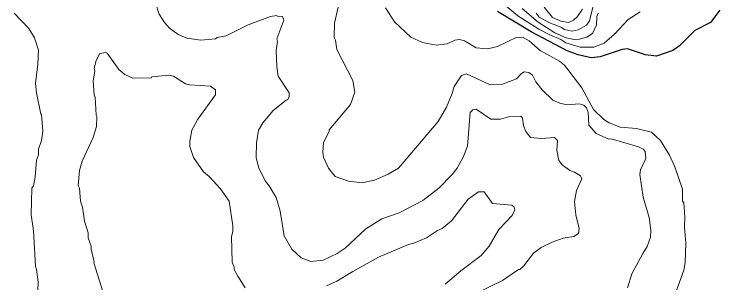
# Model space of a CAD drawing. Extents: x 265.7 to 292.1, y 7676.2 to 7704.2.
# Drawn here: x 267.113 to 269.573, y 7695.635 to 7696.571 of the extents above; entities that cross this region are included whole.
import ezdxf

# ---------------------------------------------------------------- set-up
doc = ezdxf.new("R2010")
doc.units = 0
doc.header["$LTSCALE"] = 0.032
doc.layers.add('1', color=7, linetype='Continuous', lineweight=25)
doc.layers.add('2', color=7, linetype='Continuous', lineweight=13)

msp = doc.modelspace()

# ---------------------------------------------------------------- linework, layer by layer
at = {"layer": '1'}
msp.add_lwpolyline([(269.573, 7696.585), (269.5403, 7696.5411), (269.4861, 7696.5131), (269.4318, 7696.4605), (269.4094, 7696.4437), (269.352, 7696.4238), (269.3137, 7696.4285), (269.2515, 7696.4493), (269.2323, 7696.4477), (269.1557, 7696.4214), (269.1238, 7696.419), (269.0791, 7696.4285), (269.0408, 7696.4429), (268.9147, 7696.5091), (268.7974, 7696.5802)], dxfattribs=at)
at = {"layer": '2'}
for points in [[(267.6052, 7696.6105), (267.6188, 7696.5706), (267.6372, 7696.5419), (267.6547, 7696.5219), (267.6842, 7696.4996), (267.7146, 7696.4868), (267.7641, 7696.4796), (267.8151, 7696.4844), (267.8207, 7696.4892), (267.8518, 7696.4956), (267.9284, 7696.5331), (268.0066, 7696.5626), (268.029, 7696.5658), (268.0298, 7696.5634), (268.0481, 7696.5618), (268.0529, 7696.5498), (268.029, 7696.4844), (268.0306, 7696.4748), (268.0266, 7696.4429), (268.029, 7696.3887), (268.0338, 7696.3551), (268.0721, 7696.2969), (268.0721, 7696.2825), (268.0657, 7696.2721), (268.0609, 7696.2713), (268.0162, 7696.2354), (267.9803, 7696.1916), (267.9651, 7696.1668), (267.9579, 7696.1221), (267.9564, 7696.0711), (267.9651, 7696.0376), (267.9883, 7695.9897), (268.0018, 7695.9729), (268.0258, 7695.9322), (268.0401, 7695.8843), (268.0537, 7695.799), (268.0808, 7695.7519), (268.1136, 7695.7224), (268.1471, 7695.7096), (268.1902, 7695.7136), (268.2388, 7695.7367), (268.2668, 7695.7551), (268.3394, 7695.8229), (268.3944, 7695.8572), (268.4551, 7695.8788), (268.5373, 7695.9218), (268.5939, 7695.9641), (268.6402, 7696.012), (268.6578, 7696.0344), (268.6785, 7696.0727), (268.6929, 7696.111), (268.7024, 7696.2275), (268.712, 7696.2378), (268.7232, 7696.2394), (268.7743, 7696.2043), (268.8078, 7696.2043), (268.8413, 7696.2139), (268.8796, 7696.2155), (268.8852, 7696.2083), (268.8884, 7696.1828), (268.8964, 7696.162), (268.9131, 7696.1405), (268.9514, 7696.1373), (268.9961, 7696.1405), (269.0065, 7696.1309), (269.0049, 7696.0966), (269.0113, 7696.0607), (269.0232, 7696.0455)], [(269.2953, 7696.5786), (269.2538, 7696.5522), (269.206, 7696.5004), (269.1701, 7696.47), (269.1334, 7696.4557), (269.0855, 7696.4557), (269.036, 7696.4708), (269.0184, 7696.4828), (268.9801, 7696.498), (268.9418, 7696.5179), (268.8692, 7696.565), (268.8054, 7696.6169)], [(267.164, 7696.5211), (267.1129, 7696.5738)], [(268.2428, 7696.5945), (268.2301, 7696.5387), (268.2285, 7696.4892), (268.2332, 7696.4796), (268.238, 7696.4477), (268.2939, 7696.3392), (268.3011, 7696.2993), (268.2859, 7696.2562), (268.2109, 7696.1676), (268.2109, 7696.162), (268.1917, 7696.1237), (268.1894, 7696.0886), (268.1917, 7696.0727), (268.2093, 7696.0344), (268.2317, 7696.0056), (268.2779, 7695.9889), (268.3258, 7695.9833), (268.3689, 7695.9929), (268.4168, 7696.0128), (268.4527, 7696.0344), (268.5907, 7696.1963), (268.6195, 7696.2466), (268.6402, 7696.2945), (268.6466, 7696.3184), (268.6721, 7696.3567), (268.6897, 7696.3631), (268.7719, 7696.324), (268.8158, 7696.3272), (268.8644, 7696.3456), (268.8812, 7696.3639), (268.8908, 7696.3695), (268.9075, 7696.3671), (268.9203, 7696.3575), (268.9315, 7696.3352), (268.953, 7696.3073), (268.9905, 7696.2713), (269.0153, 7696.2602), (269.0392, 7696.2546), (269.0823, 7696.2578), (269.0982, 7696.2538), (269.1078, 7696.2442), (269.1134, 7696.2291), (269.1166, 7696.1844), (269.1413, 7696.1548), (269.186, 7696.1357), (269.194, 7696.1365), (269.2898, 7696.1086), (269.3057, 7696.0998), (269.3121, 7696.0926), (269.3153, 7696.0679), (269.2961, 7696.028), (269.2945, 7696.012), (269.3057, 7695.933)], [(268.4072, 7696.5929), (268.4391, 7696.5435), (268.4958, 7696.49), (268.5365, 7696.4724), (268.5844, 7696.4621), (268.6227, 7696.4676), (268.649, 7696.4804), (268.6657, 7696.482), (268.6833, 7696.4772), (268.7232, 7696.4533), (268.7631, 7696.4493), (268.7982, 7696.4581), (268.8652, 7696.49), (268.8868, 7696.4892), (268.9083, 7696.4772), (268.9466, 7696.4445), (269.0137, 7696.407), (269.0312, 7696.3934), (269.0919, 7696.3144), (269.1325, 7696.2386), (269.1685, 7696.2035), (269.1876, 7696.1923), (269.2259, 7696.1772), (269.2818, 7696.1724), (269.3344, 7696.1596), (269.3663, 7696.1301), (269.3975, 7696.079), (269.4158, 7696.0391), (269.4422, 7695.9609), (269.443, 7695.9187), (269.4477, 7695.9131), (269.4509, 7695.8652), (269.4493, 7695.8285), (269.4541, 7695.7726), (269.4517, 7695.7056), (269.4477, 7695.6785), (269.4126, 7695.5827)], [(268.8836, 7696.5905), (268.9394, 7696.5427), (268.9977, 7696.5059), (269.0376, 7696.4876), (269.0647, 7696.4828), (269.0839, 7696.4836), (269.1094, 7696.49), (269.1286, 7696.5028), (269.1429, 7696.5339), (269.1445, 7696.5626), (269.1485, 7696.5738)], [(269.1302, 7696.5945), (269.119, 7696.5467), (269.1078, 7696.5323), (269.0791, 7696.5155), (269.0583, 7696.5115), (269.0304, 7696.5171), (269.0224, 7696.5235), (268.977, 7696.5411), (268.9426, 7696.5602), (268.9323, 7696.5738)], [(268.9602, 7696.5945), (268.9897, 7696.5594), (269.0184, 7696.5458), (269.0456, 7696.5419), (269.0623, 7696.5498), (269.0767, 7696.5618), (269.0942, 7696.5881)], [(267.2063, 7696.2227), (267.1911, 7696.2961), (267.1879, 7696.3296), (267.1959, 7696.3966), (267.1975, 7696.4453), (267.1839, 7696.4876), (267.164, 7696.5211)], [(267.3994, 7696.4094), (267.4121, 7696.4333), (267.4321, 7696.4373), (267.4377, 7696.4341), (267.4784, 7696.3783)], [(267.4289, 7695.5827), (267.3906, 7695.704), (267.3922, 7695.708), (267.381, 7695.7519), (267.381, 7695.763), (267.3714, 7695.7918), (267.3714, 7695.8093), (267.3587, 7695.8492), (267.3515, 7695.8987), (267.3443, 7695.9187), (267.3403, 7695.9641), (267.3363, 7695.9737), (267.3403, 7696.0264), (267.3499, 7696.0583), (267.3882, 7696.1413), (267.4002, 7696.1796), (267.4018, 7696.2147), (267.3986, 7696.2187), (267.3954, 7696.2817), (267.3914, 7696.2897), (267.3882, 7696.3376), (267.3938, 7696.3727), (267.3922, 7696.3823), (267.3994, 7696.4094)], [(267.4784, 7696.3783), (267.4983, 7696.3607), (267.5263, 7696.348), (267.5917, 7696.3488), (267.5925, 7696.3519), (267.6507, 7696.3583), (267.6683, 7696.3551), (267.7098, 7696.328), (267.7257, 7696.324), (267.7976, 7696.3192), (267.8151, 7696.3065), (267.8151, 7696.2897), (267.7529, 7696.2051), (267.7329, 7696.1668), (267.7257, 7696.1285), (267.7257, 7696.1094), (267.7385, 7696.0711), (267.7736, 7696.0216), (267.7928, 7696.0056), (267.8319, 7695.9625), (267.8622, 7695.9195), (267.8758, 7695.8333), (267.8758, 7695.8141), (267.871, 7695.7966), (267.8734, 7695.7072), (267.8805, 7695.6896), (267.8805, 7695.6817), (267.8925, 7695.6577), (267.9188, 7695.6178)], [(267.1927, 7695.5476), (267.1967, 7695.637), (267.1911, 7695.6817), (267.1871, 7695.6928), (267.1807, 7695.8157), (267.1728, 7695.8716), (267.1751, 7695.9649), (267.1799, 7695.9721), (267.1863, 7696.004), (267.1911, 7696.0615), (267.1983, 7696.0806), (267.1983, 7696.0998), (267.2079, 7696.1301), (267.2134, 7696.1636), (267.2087, 7696.2219), (267.2063, 7696.2227)], [(269.0232, 7696.0455), (269.0496, 7696.0264), (269.0663, 7696.0208), (269.0871, 7696.008), (269.0919, 7695.9976), (269.0735, 7695.9562), (269.0663, 7695.9179)], [(268.2013, 7695.6242), (268.238, 7695.6402), (268.2931, 7695.6745), (268.3825, 7695.7239), (268.4878, 7695.7686), (268.5062, 7695.7726), (268.5508, 7695.7918), (268.5891, 7695.8173), (268.6051, 7695.8245), (268.637, 7695.8508), (268.6961, 7695.9258), (268.7312, 7695.9514), (268.7511, 7695.9522), (268.7806, 7695.9115), (268.8477, 7695.9059), (268.8557, 7695.8987), (268.8588, 7695.8891), (268.8493, 7695.8692), (268.8022, 7695.8205), (268.7687, 7695.7631), (268.7408, 7695.7303), (268.6705, 7695.6769), (268.6155, 7695.6298)], [(269.3057, 7695.933), (269.3265, 7695.862), (269.3328, 7695.8173), (269.3312, 7695.7934), (269.3201, 7695.7615), (269.3041, 7695.7375), (269.2658, 7695.6657)], [(269.0663, 7695.9179), (269.0711, 7695.8716), (269.0823, 7695.8237), (269.0807, 7695.8069), (269.0639, 7695.7958), (269.0264, 7695.7902), (268.9881, 7695.7766), (268.9498, 7695.7575), (268.9235, 7695.7383), (268.8892, 7695.6944), (268.8756, 7695.6817), (268.8708, 7695.6817), (268.8158, 7695.6426), (268.72, 7695.5963)], [(269.2658, 7695.6657), (269.2514, 7695.6178)]]:
    msp.add_lwpolyline(points, dxfattribs=at)

doc.saveas('drawing.dxf')
